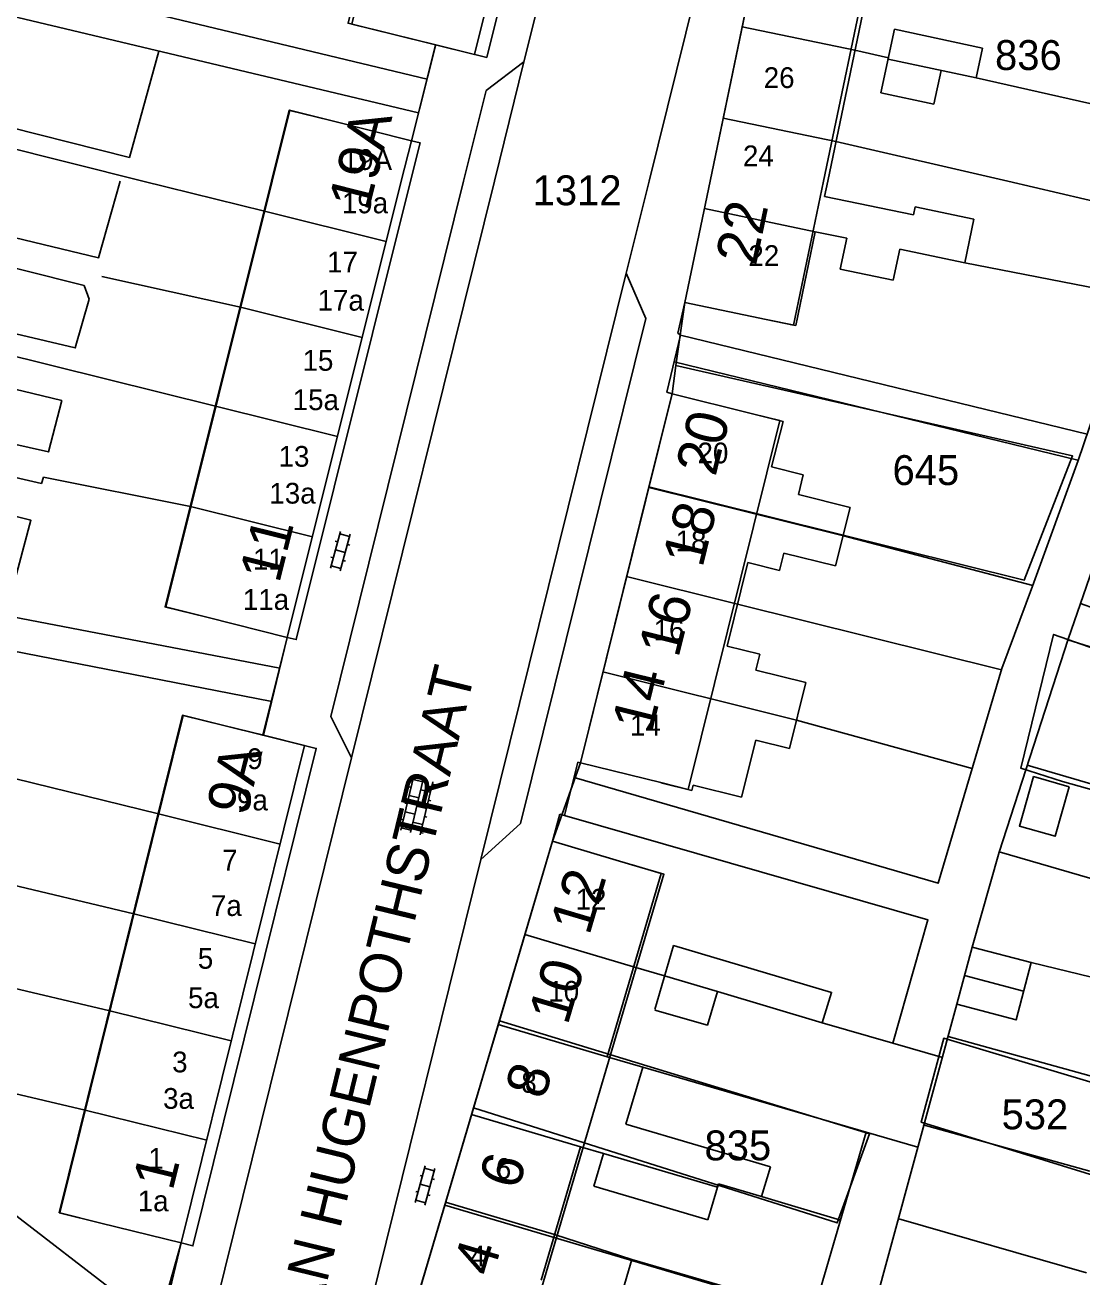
# Model space of a CAD drawing. Extents: x 148816 to 151297, y 399515 to 402500.
# Drawn here: x 150020.7 to 150084.3, y 400434 to 400509.4 of the extents above; entities that cross this region are included whole.
import ezdxf

# ---------------------------------------------------------------- set-up
doc = ezdxf.new("R2010")
doc.units = 0
for name, color, linetype in [('B01 Hoofdgebouw  [D] Norm', 7, 'Continuous'), ('B01 Hoofdgebouw  [T] Norm', 7, 'Continuous'), ('B01 hoofgebouw', 7, 'Continuous'), ('B02 Bijgebouw  [D] Norm', 7, 'Continuous'), ('B07 Tussenmuur  [D] Norm', 7, 'Continuous'), ('G01 perceelsgrens', 7, 'Continuous'), ('S02 Open verharding  Norm', 7, 'Continuous'), ('T04 Haag heg  [D] Gem', 7, 'Continuous'), ('V00 Kant verharding algemeen  [T] Norm', 7, 'Continuous'), ('V00 Kant verharding algemeen secundair  [T] Gem', 7, 'Continuous'), ('Z01 perceelnummer', 7, 'Continuous'), ('Z02 huisnummer', 7, 'Continuous'), ('Z02 Huisnummer  [Tekst] Norm', 7, 'Continuous'), ('Z06 straatnaam', 7, 'Continuous')]:
    doc.layers.add(name, color=color, linetype=linetype)

msp = doc.modelspace()

# ---------------------------------------------------------------- linework, layer by layer
at = {"layer": 'B01 Hoofdgebouw  [D] Norm'}
for p, q in [((150071.883, 400513.704), (150069.028, 400500)), ((150069.028, 400500), (150068.837, 400499.085)), ((150068.837, 400499.085), (150074.19, 400497.967)), ((150074.19, 400497.967), (150074.293, 400498.46)), ((150074.293, 400498.46), (150077.836, 400497.723)), ((150077.836, 400497.723), (150077.287, 400495.085)), ((150068.281, 400496.96), (150067.104, 400491.308)), ((150070.174, 400496.566), (150068.281, 400496.96)), ((150069.785, 400494.698), (150070.174, 400496.566)), ((150073.367, 400495.901), (150072.978, 400494.033)), ((150077.287, 400495.085), (150073.367, 400495.901)), ((150072.978, 400494.033), (150069.785, 400494.698)), ((150067.104, 400491.308), (150065.32, 400491.68)), ((150066.336, 400485.531), (150064.5, 400486)), ((150066.336, 400485.53), (150065.652, 400482.792)), ((150065.652, 400482.792), (150067.559, 400482.316)), ((150067.559, 400482.316), (150067.263, 400481.13)), ((150067.263, 400481.13), (150070.372, 400480.355)), ((150070.372, 400480.355), (150069.494, 400476.834)), ((150066.385, 400477.609), (150066.125, 400476.566)), ((150069.494, 400476.834), (150066.385, 400477.609)), ((150064.217, 400477.041), (150062.964, 400472.008)), ((150066.125, 400476.566), (150064.217, 400477.041)), ((150062.964, 400472.008), (150064.94, 400471.516)), ((150064.94, 400471.516), (150064.701, 400470.556)), ((150064.701, 400470.556), (150067.714, 400469.805)), ((150067.714, 400469.805), (150066.724, 400465.835)), ((150064.694, 400466.341), (150063.837, 400462.903)), ((150066.724, 400465.835), (150064.694, 400466.341)), ((150060.84, 400463.313), (150058.979, 400463.775)), ((150060.919, 400463.63), (150060.84, 400463.313)), ((150063.837, 400462.903), (150060.919, 400463.63)), ((150059.002, 400458.311), (150057.241, 400458.832)), ((150055.737, 400447.278), (150059.002, 400458.311)), ((150057.884, 400446.643), (150055.737, 400447.278)), ((150056.871, 400443.218), (150057.884, 400446.643)), ((150065.577, 400440.643), (150056.871, 400443.218)), ((150051.764, 400433.827), (150054.135, 400441.854)), ((150054.135, 400441.854), (150055.53, 400441.442)), ((150055.53, 400441.442), (150054.951, 400439.481)), ((150062.384, 400439.418), (150055.53, 400441.442)), ((150065.048, 400438.853), (150065.577, 400440.643)), ((150061.805, 400437.456), (150062.445, 400439.622)), ((150062.445, 400439.622), (150065.048, 400438.853)), ((150054.951, 400439.481), (150061.805, 400437.456))]:
    msp.add_line(p, q, dxfattribs=at)
for points in [[(150051.81, 400544.69), (150049.258, 400545.317), (150040.358, 400509.467), (150042.9, 400508.83)], [(150039.1, 400503.65), (150036.616, 400504.273), (150035.548, 400500)], [(150031.63, 400473.74), (150029.145, 400474.361), (150035.548, 400500)], [(150025.24, 400437.26), (150022.78, 400437.87), (150030.2, 400467.83), (150032.66, 400467.22)]]:
    msp.add_lwpolyline(points, dxfattribs=at)
at = {"layer": 'B01 Hoofdgebouw  [T] Norm'}
for p, q in [((150056.66, 400543.48), (150047.76, 400507.63)), ((150065.09, 400515.12), (150061.94, 400500)), ((150047.76, 400507.63), (150042.9, 400508.83)), ((150043.95, 400502.44), (150039.1, 400503.65)), ((150043.34, 400500), (150043.95, 400502.44)), ((150036.48, 400472.53), (150043.34, 400500)), ((150061.94, 400500), (150060.42, 400492.7)), ((150060.42, 400492.7), (150065.32, 400491.68)), ((150054.13, 400464.98), (150059.65, 400487.2)), ((150059.65, 400487.2), (150064.5, 400486)), ((150031.63, 400473.74), (150036.48, 400472.53)), ((150037.51, 400466.02), (150032.66, 400467.22)), ((150030.09, 400436.06), (150037.51, 400466.02)), ((150058.98, 400463.78), (150054.13, 400464.98)), ((150042.74, 400427.44), (150052.45, 400460.25)), ((150052.45, 400460.25), (150057.24, 400458.83)), ((150025.24, 400437.26), (150030.09, 400436.06))]:
    msp.add_line(p, q, dxfattribs=at)
at = {"layer": 'B01 hoofgebouw'}
for points in [[(150042.9, 400508.83), (150040.144, 400509.51), (150049.049, 400545.379), (150051.811, 400544.69)], [(150051.811, 400544.69), (150056.66, 400543.48), (150047.76, 400507.63), (150045.422, 400508.207), (150042.9, 400508.83)], [(150061.941, 400500), (150065.09, 400515.12), (150069.99, 400514.1)], [(150069.99, 400514.1), (150071.639, 400513.757), (150068.773, 400500)], [(150035.521, 400500), (150036.589, 400504.276), (150039.1, 400503.65)], [(150035.559, 400500), (150036.625, 400504.268), (150039.1, 400503.65)], [(150043.341, 400500), (150043.95, 400502.44), (150039.1, 400503.65)], [(150031.63, 400473.74), (150029.119, 400474.366), (150035.521, 400500)], [(150031.63, 400473.74), (150029.155, 400474.358), (150035.559, 400500)], [(150031.63, 400473.74), (150036.48, 400472.53), (150043.341, 400500)], [(150065.32, 400491.68), (150060.42, 400492.7), (150061.941, 400500)], [(150068.773, 400500), (150066.969, 400491.337), (150065.32, 400491.68)], [(150058.98, 400463.78), (150054.13, 400464.98), (150059.65, 400487.2), (150064.5, 400486)], [(150064.5, 400486), (150066.143, 400485.593), (150060.623, 400463.373), (150058.98, 400463.78)], [(150022.742, 400437.878), (150030.162, 400467.838), (150032.66, 400467.22)], [(150025.24, 400437.26), (150030.09, 400436.06), (150037.51, 400466.02), (150035.041, 400466.631), (150032.66, 400467.22)], [(150047.53, 400426.02), (150042.74, 400427.44), (150052.45, 400460.25), (150057.24, 400458.83)], [(150057.24, 400458.83), (150059.164, 400458.26), (150049.454, 400425.45), (150047.53, 400426.02)], [(150025.24, 400437.26), (150022.742, 400437.878)]]:
    msp.add_lwpolyline(points, dxfattribs=at)
at = {"layer": 'B02 Bijgebouw  [D] Norm'}
for p, q in [((150073.06, 400509.155), (150072.235, 400505.319)), ((150078.35, 400508.017), (150073.06, 400509.155)), ((150078.35, 400508.017), (150077.963, 400506.218)), ((150077.963, 400506.218), (150072.673, 400507.355)), ((150075.426, 400504.633), (150075.864, 400506.669)), ((150072.235, 400505.319), (150075.426, 400504.633)), ((150059.207, 400452.138), (150062.384, 400451.197)), ((150080.829, 400451.218), (150077.267, 400452.157))]:
    msp.add_line(p, q, dxfattribs=at)
for points in [[(150083.575, 400463.528), (150082.727, 400460.555), (150080.577, 400461.168), (150081.425, 400464.141)], [(150081.284, 400452.943), (150080.375, 400449.494), (150076.813, 400450.432), (150077.722, 400453.881)], [(150057.226, 400435.06), (150068.167, 400431.88), (150067.533, 400429.697), (150056.592, 400432.877)]]:
    msp.add_lwpolyline(points, close=True, dxfattribs=at)
msp.add_lwpolyline([(150058.608, 400450.117), (150059.749, 400453.969), (150069.264, 400451.152), (150068.701, 400449.326), (150062.384, 400451.197), (150061.785, 400449.176), (150058.619, 400450.083)], dxfattribs=at)
at = {"layer": 'B07 Tussenmuur  [D] Norm'}
for p, q in [((150063.878, 400509.304), (150070.671, 400507.889)), ((150063.878, 400509.304), (150070.671, 400507.889)), ((150062.731, 400503.798), (150069.524, 400502.382)), ((150062.731, 400503.798), (150069.524, 400502.382)), ((150061.597, 400498.352), (150068.281, 400496.96)), ((150061.597, 400498.352), (150068.281, 400496.96)), ((150042.433, 400496.366), (150035.098, 400498.198)), ((150042.433, 400496.366), (150035.098, 400498.198)), ((150040.987, 400490.578), (150033.652, 400492.41)), ((150040.987, 400490.578), (150033.652, 400492.41)), ((150039.498, 400484.616), (150032.164, 400486.448)), ((150039.498, 400484.616), (150032.164, 400486.448)), ((150058.247, 400481.553), (150069.972, 400478.64)), ((150058.247, 400481.553), (150069.972, 400478.64)), ((150037.993, 400478.589), (150030.658, 400480.42)), ((150037.993, 400478.589), (150030.658, 400480.42)), ((150056.915, 400476.19), (150063.595, 400474.531)), ((150056.915, 400476.19), (150063.595, 400474.531)), ((150055.488, 400470.445), (150067.147, 400467.548)), ((150055.488, 400470.445), (150067.147, 400467.548)), ((150036.04, 400460.083), (150028.73, 400461.894)), ((150036.04, 400460.083), (150028.73, 400461.894)), ((150034.552, 400454.077), (150027.242, 400455.887)), ((150034.552, 400454.077), (150027.242, 400455.887)), ((150050.787, 400454.631), (150057.339, 400452.691)), ((150050.787, 400454.631), (150057.339, 400452.691)), ((150033.106, 400448.237), (150025.796, 400450.048)), ((150033.106, 400448.237), (150025.796, 400450.048)), ((150049.185, 400449.217), (150055.737, 400447.278)), ((150049.185, 400449.217), (150055.737, 400447.278)), ((150031.624, 400442.255), (150024.314, 400444.065)), ((150031.624, 400442.255), (150024.314, 400444.065)), ((150047.58, 400443.794), (150054.135, 400441.854)), ((150047.58, 400443.794), (150054.135, 400441.854)), ((150052.576, 400436.577), (150046.004, 400438.518)), ((150052.576, 400436.577), (150046.004, 400438.518))]:
    msp.add_line(p, q, dxfattribs=at)
at = {"layer": 'G01 perceelsgrens'}
for points in [[(150058.832, 400574.02), (150061.147, 400573.294), (150062.149, 400572.492), (150062.851, 400571.339), (150063.205, 400570.465), (150063.327, 400569.084), (150063.09, 400567.93), (150061.148, 400560.1), (150057.009, 400543.393), (150057.388, 400543.298), (150048.488, 400507.45), (150045.401, 400508.213), (150043.95, 400502.44), (150044.484, 400502.307), (150043.908, 400500)], [(150061.941, 400500), (150065.09, 400515.12), (150066.46, 400520.96), (150069.209, 400531.893)], [(150043.908, 400500), (150037.014, 400472.397), (150036.48, 400472.53), (150035.005, 400466.638), (150038.219, 400465.845), (150030.799, 400435.885), (150030.09, 400436.06), (150027.495, 400426.859), (150028.18, 400426.32), (150027.283, 400425.175), (150022.59, 400405.678), (150022.155, 400404.717), (150021.829, 400404.291), (150021.138, 400403.679), (150020.125, 400403.338), (150019.326, 400403.19), (150017.9, 400403.57)], [(150059.887, 400488.896), (150060.42, 400492.7), (150061.941, 400500)], [(150059.887, 400488.896), (150083.78, 400483.458), (150080.867, 400475.975), (150058.258, 400481.595)], [(150058.258, 400481.595), (150059.65, 400487.2), (150059.887, 400488.896)], [(150049.25, 400449.438), (150052.45, 400460.25), (150054.13, 400464.98), (150058.258, 400481.595)], [(150105.224, 400464.809), (150082.637, 400472.707), (150080.655, 400464.655), (150083.178, 400463.851), (150102.812, 400458.358)], [(150049.25, 400449.438), (150071.541, 400442.634), (150069.589, 400437.265), (150047.699, 400444.197)], [(150047.699, 400444.197), (150049.25, 400449.438)], [(150098.104, 400441.781), (150076.019, 400448.386), (150074.648, 400443.333), (150096.618, 400436.548)], [(150045.967, 400438.342), (150047.699, 400444.197)], [(150045.967, 400438.342), (150067.867, 400431.855), (150066.595, 400426.388), (150044.307, 400432.737)], [(150044.307, 400432.737), (150045.967, 400438.342)]]:
    msp.add_lwpolyline(points, dxfattribs=at)
at = {"layer": 'S02 Open verharding  Norm'}
for p, q in [((150039.086, 400476.687), (150039.685, 400478.907)), ((150040.225, 400478.607), (150039.646, 400478.763)), ((150039.665, 400476.531), (150040.264, 400478.751)), ((150039.371, 400478.319), (150039.515, 400478.28)), ((150040.095, 400478.124), (150040.24, 400478.085)), ((150039.11, 400477.353), (150039.255, 400477.314)), ((150039.385, 400477.797), (150039.965, 400477.641)), ((150039.704, 400476.675), (150039.125, 400476.831)), ((150039.835, 400477.158), (150039.979, 400477.119)), ((150043.308, 400460.913), (150044.088, 400464.119)), ((150043.891, 400460.771), (150044.671, 400463.977)), ((150044.052, 400463.973), (150044.635, 400463.832)), ((150044.474, 400460.629), (150045.254, 400463.835)), ((150045.218, 400463.69), (150045.364, 400463.654)), ((150043.934, 400463.487), (150043.789, 400463.523)), ((150043.816, 400463.002), (150044.399, 400462.86)), ((150045.1, 400463.204), (150044.517, 400463.346)), ((150043.698, 400462.516), (150043.552, 400462.551)), ((150044.281, 400462.374), (150044.864, 400462.232)), ((150044.982, 400462.718), (150045.128, 400462.683)), ((150043.462, 400461.544), (150043.316, 400461.58)), ((150043.58, 400462.03), (150044.163, 400461.888)), ((150044.045, 400461.402), (150044.628, 400461.261)), ((150044.746, 400461.746), (150044.892, 400461.711)), ((150043.344, 400461.058), (150043.927, 400460.916)), ((150044.51, 400460.775), (150044.655, 400460.739)), ((150044.186, 400438.487), (150044.787, 400440.707)), ((150045.327, 400440.406), (150044.748, 400440.563)), ((150044.765, 400438.331), (150045.366, 400440.551)), ((150044.472, 400440.119), (150044.617, 400440.08)), ((150044.486, 400439.597), (150045.066, 400439.441)), ((150045.196, 400439.923), (150045.341, 400439.884)), ((150044.211, 400439.154), (150044.356, 400439.115)), ((150044.935, 400438.958), (150045.08, 400438.919)), ((150044.804, 400438.475), (150044.225, 400438.632))]:
    msp.add_line(p, q, dxfattribs=at)
at = {"layer": 'T04 Haag heg  [D] Gem'}
for p, q in [((150070.671, 400507.889), (150072.689, 400507.43)), ((150090.964, 400503.275), (150077.966, 400506.231)), ((150017.613, 400502.553), (150027.78, 400500)), ((150069.524, 400502.382), (150079.874, 400500)), ((150035.098, 400498.198), (150027.784, 400500)), ((150079.874, 400500), (150089.105, 400497.84)), ((150077.287, 400495.085), (150087.489, 400493.087)), ((150033.652, 400492.41), (150025.311, 400494.252)), ((150032.164, 400486.448), (150014.775, 400490.772)), ((150021.673, 400481.789), (150009.986, 400484.551)), ((150021.801, 400482.17), (150021.673, 400481.789)), ((150030.658, 400480.42), (150021.801, 400482.17)), ((150069.972, 400478.64), (150081.389, 400475.658)), ((150063.595, 400474.531), (150079.49, 400470.574)), ((150067.147, 400467.548), (150077.724, 400464.625)), ((150028.73, 400461.894), (150008.741, 400466.792)), ((150085.352, 400463.577), (150081.05, 400464.828)), ((150094.634, 400455.154), (150079.361, 400459.609)), ((150027.242, 400455.887), (150018.639, 400457.928)), ((150008.399, 400454.114), (150025.796, 400450.048)), ((150057.339, 400452.691), (150059.207, 400452.138)), ((150085.652, 400451.887), (150081.284, 400452.943)), ((150072.953, 400448.092), (150068.701, 400449.326)), ((150076.279, 400448.503), (150091.539, 400444.244)), ((150071.354, 400442.735), (150057.884, 400446.643)), ((150074.778, 400443.173), (150084.807, 400440.375)), ((150065.048, 400438.853), (150069.796, 400437.429)), ((150073.302, 400437.513), (150084.624, 400434.265)), ((150057.226, 400435.06), (150052.576, 400436.577))]:
    msp.add_line(p, q, dxfattribs=at)
for points in [[(150028.748, 400507.839), (150026.972, 400501.437), (150017.905, 400503.714)], [(150013.346, 400498.22), (150025.109, 400495.394), (150026.406, 400500)], [(150015.08, 400491.997), (150023.709, 400489.962), (150024.549, 400492.906), (150024.244, 400493.719), (150012.954, 400496.541)], [(150014.299, 400488.859), (150022.895, 400486.789), (150022.106, 400483.693), (150010.429, 400486.308)], [(150012.459, 400481.717), (150021.037, 400479.581), (150019.515, 400473.842)], [(150024.314, 400444.065), (150014.062, 400446.456)]]:
    msp.add_lwpolyline(points, dxfattribs=at)
at = {"layer": 'V00 Kant verharding algemeen  [T] Norm'}
for p, q in [((150058.265, 400500), (150075.18, 400568.25)), ((150065.63, 400567.3), (150050.734, 400507.196)), ((150044.897, 400506.151), (150017.113, 400512.818)), ((150044.38, 400504.124), (150016.585, 400510.73)), ((150043.95, 400502.44), (150045.43, 400508.24)), ((150050.734, 400507.196), (150048.451, 400505.471)), ((150047.095, 400500), (150048.451, 400505.471)), ((150047.095, 400500), (150039.104, 400467.755)), ((150058.265, 400500), (150056.89, 400494.454)), ((150056.89, 400494.454), (150058.072, 400491.741)), ((150060.01, 400490.85), (150060.42, 400492.7)), ((150050.533, 400461.326), (150058.072, 400491.741)), ((150060.16, 400490.73), (150060.01, 400490.85)), ((150059.34, 400487.29), (150060.16, 400490.73)), ((150060.16, 400490.73), (150084.663, 400484.776)), ((150059.776, 400489.12), (150084.093, 400483.201)), ((150059.65, 400487.2), (150059.34, 400487.29)), ((150036.025, 400470.667), (150007.908, 400476.075)), ((150107.599, 400466.332), (150084.25, 400474.569)), ((150007.425, 400474.156), (150035.539, 400468.676)), ((150036.48, 400472.53), (150035.04, 400466.63)), ((150106.091, 400465.205), (150083.493, 400472.381)), ((150040.344, 400465.274), (150039.104, 400467.755)), ((150025.42, 400405.05), (150040.344, 400465.274)), ((150053.18, 400461.8), (150053.98, 400465.02)), ((150053.98, 400465.02), (150054.13, 400464.98)), ((150052.45, 400460.25), (150052.89, 400461.88)), ((150052.89, 400461.88), (150053.18, 400461.8)), ((150048.137, 400459.144), (150050.533, 400461.326)), ((150029.2, 400382.75), (150048.137, 400459.144)), ((150075.938, 400447.226), (150072.953, 400448.092)), ((150028.858, 400430.988), (150012.105, 400443.88)), ((150074.465, 400441.833), (150071.354, 400442.735)), ((150030.09, 400436.06), (150027.81, 400426.61))]:
    msp.add_line(p, q, dxfattribs=at)
for points in [[(150089.841, 400500.003), (150084.119, 400483.176), (150081.372, 400475.612), (150079.516, 400470.663), (150075.674, 400457.719), (150053.75, 400464.095)], [(150093.092, 400500.103), (150083.503, 400472.413), (150079.357, 400459.595), (150077.722, 400453.881)], [(150053.18, 400461.8), (150075.064, 400455.51), (150072.953, 400448.092)], [(150076.813, 400450.432), (150070.376, 400426.853), (150071.821, 400423.069), (150083.959, 400421.743), (150091.809, 400419.598)], [(150071.354, 400442.735), (150068.167, 400431.88)]]:
    msp.add_lwpolyline(points, dxfattribs=at)
at = {"layer": 'V00 Kant verharding algemeen secundair  [T] Gem'}
for p, q in [((150048.95, 400500), (150050.733, 400507.196)), ((150048.95, 400500), (150040.344, 400465.274)), ((150048.137, 400459.144), (150056.89, 400494.454))]:
    msp.add_line(p, q, dxfattribs=at)

# ---------------------------------------------------------------- texts
at = {"layer": 'Z01 perceelnummer'}
for s, p in [('836', (150079.106, 400506.697)), ('1312', (150051.256, 400498.551)), ('645', (150072.932, 400481.704)), ('532', (150079.5, 400442.906)), ('835', (150061.609, 400441.035))]:
    msp.add_text(s, height=1.8, dxfattribs=at).set_placement(p)
at = {"layer": 'Z02 huisnummer'}
for s, rotation, p in [('19A', 75.81082, (150041.362, 400498.131)), ('22', 78.22937, (150064.699, 400494.858)), ('20', 76.06099, (150062.262, 400482.163)), ('18', 76.06099, (150061.476, 400476.667)), ('11', 75.99156, (150035.989, 400475.728)), ('16', 76.06099, (150060.029, 400471.234)), ('14', 76.06099, (150058.423, 400466.709)), ('9A', 75.8804, (150033.997, 400461.699)), ('12', 73.50378, (150054.665, 400454.522)), ('10', 73.50378, (150053.357, 400449.117)), ('8', 73.50378, (150051.95, 400444.631)), ('6', 73.50378, (150050.38, 400439.196)), ('1', 76.06099, (150029.566, 400439.147)), ('4', 73.50378, (150048.835, 400433.964))]:
    msp.add_text(s, height=2.5, rotation=rotation, dxfattribs=at).set_placement(p)
at = {"layer": 'Z02 Huisnummer  [Tekst] Norm'}
for s, p in [('26', (150065.172, 400505.612)), ('24', (150063.922, 400500.901)), ('19A', (150039.816, 400500.677)), ('19a', (150039.764, 400498.068)), ('22', (150064.25, 400494.895)), ('17', (150038.875, 400494.507)), ('17a', (150038.3, 400492.206)), ('15', (150037.396, 400488.584)), ('15a', (150036.804, 400486.214)), ('13', (150035.953, 400482.805)), ('20', (150061.185, 400483.009)), ('13a', (150035.398, 400480.585)), ('18', (150059.868, 400477.711)), ('11', (150034.407, 400476.614)), ('11a', (150033.8, 400474.185)), ('16', (150058.538, 400472.355)), ('14', (150057.113, 400466.619)), ('9', (150034.066, 400464.598)), ('9a', (150033.45, 400462.109)), ('7', (150032.553, 400458.486)), ('7a', (150031.876, 400455.753)), ('12', (150053.84, 400456.136)), ('5', (150031.088, 400452.574)), ('10', (150052.198, 400450.589)), ('5a', (150030.501, 400450.202)), ('3', (150029.543, 400446.335)), ('8', (150050.573, 400445.099)), ('3a', (150028.999, 400444.138)), ('1', (150028.105, 400440.528)), ('6', (150049.039, 400439.916)), ('1a', (150027.471, 400437.968)), ('4', (150047.482, 400434.655))]:
    msp.add_text(s, height=1.25, dxfattribs=at).set_placement(p)
at = {"layer": 'Z06 straatnaam'}
msp.add_text('VAN HUGENPOTHSTRAAT', height=2.5, rotation=76.35276, dxfattribs=at).set_placement((150037.805, 400429.265))

doc.saveas('drawing.dxf')
